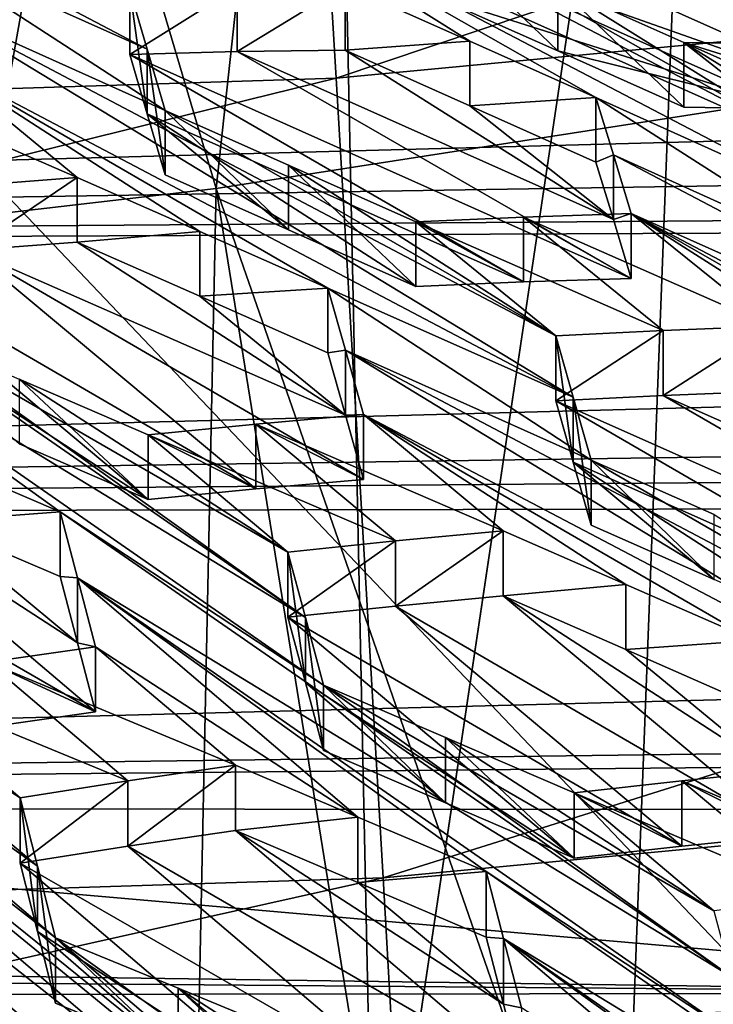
# Model space of a CAD drawing. Header units: metres. Extents: x -24 to 24, y -69 to 184.
# Tile 523 of 656: x 3.279 to 3.943, y 127.596 to 128.538. Entities that reach past the tile are written whole.
import ezdxf

# ---------------------------------------------------------------- set-up
doc = ezdxf.new("R2010")
doc.units = ezdxf.units.M
for name, color, linetype in [('1105', 7, 'CONTINUOUS'), ('1243', 7, 'CONTINUOUS'), ('1428', 7, 'CONTINUOUS'), ('1472', 7, 'CONTINUOUS'), ('1793', 7, 'CONTINUOUS'), ('1868', 7, 'CONTINUOUS'), ('1883', 7, 'CONTINUOUS'), ('1905', 7, 'CONTINUOUS'), ('1915', 7, 'CONTINUOUS'), ('1953', 7, 'CONTINUOUS'), ('2006', 7, 'CONTINUOUS'), ('2007', 7, 'CONTINUOUS'), ('2091', 7, 'CONTINUOUS'), ('2149', 7, 'CONTINUOUS'), ('2181', 7, 'CONTINUOUS'), ('2219', 7, 'CONTINUOUS'), ('2289', 7, 'CONTINUOUS'), ('2298', 7, 'CONTINUOUS'), ('2356', 7, 'CONTINUOUS'), ('2466', 7, 'CONTINUOUS'), ('2830', 7, 'CONTINUOUS'), ('2907', 7, 'CONTINUOUS'), ('2953', 7, 'CONTINUOUS'), ('2976', 7, 'CONTINUOUS'), ('2993', 7, 'CONTINUOUS'), ('3011', 7, 'CONTINUOUS'), ('3132', 7, 'CONTINUOUS'), ('3143', 7, 'CONTINUOUS'), ('3159', 7, 'CONTINUOUS'), ('3333', 7, 'CONTINUOUS'), ('3485', 7, 'CONTINUOUS'), ('3551', 7, 'CONTINUOUS'), ('3561', 7, 'CONTINUOUS'), ('3593', 7, 'CONTINUOUS'), ('367', 7, 'CONTINUOUS'), ('3670', 7, 'CONTINUOUS'), ('369', 7, 'CONTINUOUS'), ('373', 7, 'CONTINUOUS'), ('3745', 7, 'CONTINUOUS'), ('383', 7, 'CONTINUOUS'), ('3847', 7, 'CONTINUOUS'), ('3868', 7, 'CONTINUOUS'), ('3907', 7, 'CONTINUOUS'), ('421', 2, 'CONTINUOUS'), ('424', 3, 'CONTINUOUS'), ('426', 3, 'CONTINUOUS'), ('434', 7, 'CONTINUOUS'), ('474', 7, 'CONTINUOUS'), ('554', 2, 'CONTINUOUS'), ('563', 2, 'CONTINUOUS'), ('996', 7, 'CONTINUOUS')]:
    doc.layers.add(name, color=color, linetype=linetype)

msp = doc.modelspace()

# ---------------------------------------------------------------- linework, layer by layer
at = {"layer": '1105'}
for points in [[(3.401065, 128.509895, 219.690168), (3.384254, 128.5666, 219.807174), (3.401065, 128.44817, 219.706708)], [(3.401065, 128.44817, 219.706708), (3.384254, 128.5666, 219.807174), (3.384254, 128.504931, 219.823698)], [(3.418166, 128.389546, 219.587944), (3.401065, 128.509895, 219.690168), (3.401065, 128.44817, 219.706708)], [(3.418166, 128.451331, 219.571389), (3.401065, 128.509895, 219.690168), (3.418166, 128.389546, 219.587944)]]:
    msp.add_3dface(points, dxfattribs=at)
at = {"layer": '1243'}
for points in [[(3.590373, 128.570905, 219.969761), (3.709781, 128.517555, 219.93285), (3.590373, 128.509149, 219.986308)], [(3.590373, 128.509149, 219.986308), (3.709781, 128.517555, 219.93285), (3.709781, 128.455702, 219.949424)], [(3.709781, 128.517555, 219.93285), (3.830404, 128.463662, 219.895565), (3.709781, 128.455702, 219.949424)], [(3.709781, 128.455702, 219.949424), (3.830404, 128.463662, 219.895565), (3.830404, 128.40171, 219.912165)]]:
    msp.add_3dface(points, dxfattribs=at)
at = {"layer": '1428'}
for points in [[(3.485447, 127.762053, 218.354524), (3.75939, 127.529477, 218.047239), (3.382439, 127.747037, 218.276718)], [(3.602523, 127.712361, 218.317634), (3.742191, 127.595891, 218.164693), (3.485447, 127.762053, 218.354524)], [(3.742191, 127.595891, 218.164693), (3.75939, 127.529477, 218.047239), (3.485447, 127.762053, 218.354524)], [(3.382439, 127.747037, 218.276718), (3.656374, 127.514, 217.969551), (3.279328, 127.730923, 218.199125)], [(3.75939, 127.529477, 218.047239), (3.656374, 127.514, 217.969551), (3.382439, 127.747037, 218.276718)], [(3.279328, 127.730923, 218.199125), (3.553271, 127.497518, 217.892063), (3.295982, 127.665272, 218.085753)], [(3.656374, 127.514, 217.969551), (3.553271, 127.497518, 217.892063), (3.279328, 127.730923, 218.199125)], [(3.725478, 127.660033, 218.278928), (3.742191, 127.595891, 218.164693), (3.602523, 127.712361, 218.317634)], [(3.430657, 127.548377, 217.931015), (3.31324, 127.59689, 217.968367), (3.295982, 127.665272, 218.085753)], [(3.553271, 127.497518, 217.892063), (3.430657, 127.548377, 217.931015), (3.295982, 127.665272, 218.085753)]]:
    msp.add_3dface(points, dxfattribs=at)
at = {"layer": '1472'}
for points in [[(3.574006, 128.281323, 219.303587), (3.590782, 128.221779, 219.187623), (3.574006, 128.219318, 219.320202)], [(3.574006, 128.219318, 219.320202), (3.590782, 128.221779, 219.187623), (3.590782, 128.159711, 219.204255)], [(3.590782, 128.221779, 219.187623), (3.607918, 128.160274, 219.069351), (3.590782, 128.159711, 219.204255)], [(3.590782, 128.159711, 219.204255), (3.607918, 128.160274, 219.069351), (3.607918, 128.098139, 219.086)]]:
    msp.add_3dface(points, dxfattribs=at)
at = {"layer": '1793'}
for points in [[(3.384254, 128.504931, 219.823698), (3.384254, 128.5666, 219.807174), (3.487027, 128.569292, 219.888095)], [(3.384254, 128.504931, 219.823698), (3.487027, 128.569292, 219.888095), (3.487027, 128.507581, 219.90463)], [(3.487027, 128.569292, 219.888095), (3.590373, 128.570905, 219.969761), (3.487027, 128.507581, 219.90463)], [(3.590373, 128.570905, 219.969761), (3.590373, 128.509149, 219.986308), (3.487027, 128.507581, 219.90463)]]:
    msp.add_3dface(points, dxfattribs=at)
at = {"layer": '1868'}
for points in [[(3.741845, 127.986606, 218.93519), (4.015788, 127.757717, 218.626918), (3.638828, 127.976958, 218.855939)], [(3.741845, 127.986606, 218.93519), (3.859247, 127.935179, 218.898625), (3.998651, 127.820491, 218.744855)], [(4.015788, 127.757717, 218.626918), (3.741845, 127.986606, 218.93519), (3.998651, 127.820491, 218.744855)], [(3.638828, 127.976958, 218.855939), (3.912772, 127.74714, 218.547917), (3.535726, 127.966224, 218.776911)], [(4.015788, 127.757717, 218.626918), (3.912772, 127.74714, 218.547917), (3.638828, 127.976958, 218.855939)], [(3.535726, 127.966224, 218.776911), (3.809669, 127.735558, 218.469115), (3.552444, 127.90363, 218.662219)], [(3.912772, 127.74714, 218.547917), (3.809669, 127.735558, 218.469115), (3.535726, 127.966224, 218.776911)], [(3.859247, 127.935179, 218.898625), (3.981876, 127.881399, 218.860449), (3.998651, 127.820491, 218.744855)], [(3.569638, 127.838741, 218.544399), (3.552444, 127.90363, 218.662219), (3.686551, 127.788538, 218.507715)], [(3.552444, 127.90363, 218.662219), (3.809669, 127.735558, 218.469115), (3.686551, 127.788538, 218.507715)]]:
    msp.add_3dface(points, dxfattribs=at)
at = {"layer": '1883'}
for points in [[(3.859277, 127.997553, 218.881899), (3.741845, 127.986606, 218.93519), (3.741845, 128.0489, 218.918498)], [(3.859247, 127.935179, 218.898625), (3.741845, 127.986606, 218.93519), (3.859277, 127.997553, 218.881899)], [(3.981876, 127.943884, 218.843706), (3.859247, 127.935179, 218.898625), (3.859277, 127.997553, 218.881899)], [(3.981876, 127.881399, 218.860449), (3.859247, 127.935179, 218.898625), (3.981876, 127.943884, 218.843706)]]:
    msp.add_3dface(points, dxfattribs=at)
at = {"layer": '1905'}
for points in [[(-3.192928, 127.713301, 233.76811), (4.417489, 127.606514, 233.369576), (0.60762, 127.637873, 233.486607)], [(3.192927, 127.713301, 233.768111), (4.417489, 127.606514, 233.369576), (-3.192928, 127.713301, 233.76811)], [(0.60762, 127.637873, 233.486607), (4.417489, 127.606514, 233.369576), (1.815886, 127.603866, 233.359691)], [(4.417489, 127.606514, 233.369576), (5.590402, 127.46607, 232.845431), (1.815886, 127.603866, 233.359691)], [(1.815886, 127.603866, 233.359691), (5.590402, 127.46607, 232.845431), (3.003084, 127.536231, 233.107275)]]:
    msp.add_3dface(points, dxfattribs=at)
at = {"layer": '1915'}
for points in [[(3.31324, 127.59689, 217.968367), (3.430657, 127.548377, 217.931015), (3.31324, 127.659477, 217.951597)], [(3.31324, 127.659477, 217.951597), (3.430657, 127.548377, 217.931015), (3.430658, 127.611049, 217.914222)], [(3.430657, 127.548377, 217.931015), (3.553271, 127.497518, 217.892063), (3.430658, 127.611049, 217.914222)], [(3.430658, 127.611049, 217.914222), (3.553271, 127.497518, 217.892063), (3.553271, 127.560281, 217.875245)]]:
    msp.add_3dface(points, dxfattribs=at)
at = {"layer": '1953'}
for points in [[(3.741845, 127.986606, 218.93519), (3.638828, 127.976958, 218.855939), (3.741845, 128.0489, 218.918498)], [(3.741845, 128.0489, 218.918498), (3.638828, 127.976958, 218.855939), (3.638828, 128.039226, 218.839254)], [(3.638828, 128.039226, 218.839254), (3.535726, 127.966224, 218.776911), (3.535726, 128.028469, 218.760233)], [(3.638828, 127.976958, 218.855939), (3.535726, 127.966224, 218.776911), (3.638828, 128.039226, 218.839254)]]:
    msp.add_3dface(points, dxfattribs=at)
at = {"layer": '2006'}
for points in [[(3.569638, 127.901131, 218.527681), (3.686551, 127.788538, 218.507715), (3.686553, 127.851019, 218.490973)], [(3.569638, 127.838741, 218.544399), (3.686551, 127.788538, 218.507715), (3.569638, 127.901131, 218.527681)], [(3.686551, 127.788538, 218.507715), (3.809669, 127.735558, 218.469115), (3.686553, 127.851019, 218.490973)], [(3.809669, 127.735558, 218.469115), (3.809669, 127.798134, 218.452348), (3.686553, 127.851019, 218.490973)]]:
    msp.add_3dface(points, dxfattribs=at)
at = {"layer": '2007'}
for points in [[(3.742191, 127.658596, 218.147891), (3.725478, 127.660033, 218.278928), (3.725478, 127.722665, 218.262146)], [(3.742191, 127.595891, 218.164693), (3.725478, 127.660033, 218.278928), (3.742191, 127.658596, 218.147891)], [(3.75939, 127.592261, 218.030416), (3.742191, 127.595891, 218.164693), (3.742191, 127.658596, 218.147891)], [(3.75939, 127.529477, 218.047239), (3.742191, 127.595891, 218.164693), (3.75939, 127.592261, 218.030416)]]:
    msp.add_3dface(points, dxfattribs=at)
at = {"layer": '2091'}
for points in [[(3.607918, 128.098139, 219.086), (3.607918, 128.160274, 219.069351), (3.50489, 128.151116, 218.989959)], [(3.50489, 128.151116, 218.989959), (3.401799, 128.140832, 218.91082), (3.504889, 128.089008, 219.006601)], [(3.607918, 128.098139, 219.086), (3.50489, 128.151116, 218.989959), (3.504889, 128.089008, 219.006601)], [(3.504889, 128.089008, 219.006601), (3.401799, 128.140832, 218.91082), (3.401799, 128.078749, 218.927455)]]:
    msp.add_3dface(points, dxfattribs=at)
at = {"layer": '2149'}
for points in [[(3.761084, 128.349225, 219.57755), (3.658197, 128.344823, 219.496996), (3.761084, 128.287208, 219.594167)], [(3.864316, 128.352608, 219.65865), (3.761084, 128.349225, 219.57755), (3.864316, 128.290549, 219.675279)], [(3.864316, 128.290549, 219.675279), (3.761084, 128.349225, 219.57755), (3.761084, 128.287208, 219.594167)], [(3.761084, 128.287208, 219.594167), (3.658197, 128.344823, 219.496996), (3.658197, 128.282844, 219.513603)]]:
    msp.add_3dface(points, dxfattribs=at)
at = {"layer": '2181'}
for points in [[(3.895067, 128.178525, 219.442638), (4.272186, 127.960171, 219.213506), (3.792124, 128.173427, 219.362227)], [(3.998243, 128.182628, 219.523501), (4.255118, 128.018584, 219.332069), (3.895067, 128.178525, 219.442638)], [(4.255118, 128.018584, 219.332069), (4.272186, 127.960171, 219.213506), (3.895067, 128.178525, 219.442638)], [(3.792124, 128.173427, 219.362227), (4.169062, 127.954688, 219.133054), (3.808922, 128.114743, 219.24586)], [(4.272186, 127.960171, 219.213506), (4.169062, 127.954688, 219.133054), (3.792124, 128.173427, 219.362227)], [(3.943803, 128.002273, 219.090914), (3.826036, 128.054255, 219.127487), (3.808922, 128.114743, 219.24586)], [(4.169062, 127.954688, 219.133054), (4.066067, 127.948266, 219.052955), (3.808922, 128.114743, 219.24586)], [(4.066067, 127.948266, 219.052955), (3.943803, 128.002273, 219.090914), (3.808922, 128.114743, 219.24586)]]:
    msp.add_3dface(points, dxfattribs=at)
at = {"layer": '2219'}
for points in [[(3.317608, 128.067207, 218.720124), (3.3343, 128.003822, 218.605851), (3.317608, 128.005073, 218.736773)], [(3.317608, 128.005073, 218.736773), (3.3343, 128.003822, 218.605851), (3.3343, 127.941615, 218.62252)], [(3.3343, 128.003822, 218.605851), (3.35152, 127.937943, 218.488089), (3.3343, 127.941615, 218.62252)], [(3.3343, 127.941615, 218.62252), (3.35152, 127.937943, 218.488089), (3.35152, 127.875658, 218.504778)]]:
    msp.add_3dface(points, dxfattribs=at)
at = {"layer": '2289'}
for points in [[(3.194116, 128.120023, 218.758929), (3.317608, 128.067207, 218.720124), (3.194121, 128.057981, 218.775551)], [(3.317608, 128.067207, 218.720124), (3.317608, 128.005073, 218.736773), (3.194121, 128.057981, 218.775551)]]:
    msp.add_3dface(points, dxfattribs=at)
at = {"layer": '2298'}
for points in [[(2.974582, 128.093628, 218.734157), (3.077577, 128.10778, 218.812184), (3.35152, 127.875658, 218.504778)], [(3.3343, 127.941615, 218.62252), (3.077577, 128.10778, 218.812184), (3.194121, 128.057981, 218.775551)], [(3.077577, 128.10778, 218.812184), (3.3343, 127.941615, 218.62252), (3.35152, 127.875658, 218.504778)], [(2.974582, 128.093628, 218.734157), (3.35152, 127.875658, 218.504778), (3.248514, 127.860899, 218.426905)], [(3.317608, 128.005073, 218.736773), (3.3343, 127.941615, 218.62252), (3.194121, 128.057981, 218.775551)]]:
    msp.add_3dface(points, dxfattribs=at)
at = {"layer": '2356'}
for points in [[(3.792124, 128.23556, 219.345578), (3.808922, 128.114743, 219.24586), (3.808922, 128.176936, 219.229194)], [(3.792124, 128.173427, 219.362227), (3.808922, 128.114743, 219.24586), (3.792124, 128.23556, 219.345578)], [(3.808922, 128.114743, 219.24586), (3.826036, 128.054255, 219.127487), (3.808922, 128.176936, 219.229194)], [(3.808922, 128.176936, 219.229194), (3.826036, 128.054255, 219.127487), (3.826036, 128.116514, 219.110805)]]:
    msp.add_3dface(points, dxfattribs=at)
at = {"layer": '2466'}
for points in [[(3.384254, 128.504931, 219.823698), (3.487027, 128.507581, 219.90463), (3.864316, 128.290549, 219.675279)], [(3.487027, 128.507581, 219.90463), (3.590373, 128.509149, 219.986308), (3.847267, 128.346873, 219.794254)], [(3.864316, 128.290549, 219.675279), (3.487027, 128.507581, 219.90463), (3.847267, 128.346873, 219.794254)], [(3.590373, 128.509149, 219.986308), (3.709781, 128.455702, 219.949424), (3.847267, 128.346873, 219.794254)], [(3.384254, 128.504931, 219.823698), (3.864316, 128.290549, 219.675279), (3.761084, 128.287208, 219.594167)], [(3.401065, 128.44817, 219.706708), (3.384254, 128.504931, 219.823698), (3.761084, 128.287208, 219.594167)], [(3.709781, 128.455702, 219.949424), (3.830404, 128.40171, 219.912165), (3.847267, 128.346873, 219.794254)], [(3.418166, 128.389546, 219.587944), (3.401065, 128.44817, 219.706708), (3.536199, 128.337088, 219.551384)], [(3.401065, 128.44817, 219.706708), (3.658197, 128.282844, 219.513603), (3.536199, 128.337088, 219.551384)], [(3.401065, 128.44817, 219.706708), (3.761084, 128.287208, 219.594167), (3.658197, 128.282844, 219.513603)]]:
    msp.add_3dface(points, dxfattribs=at)
at = {"layer": '2830'}
for points in [[(3.401799, 128.078749, 218.927455), (3.278481, 128.194197, 218.949402), (3.278522, 128.132192, 218.965999)], [(3.401799, 128.078749, 218.927455), (3.401799, 128.140832, 218.91082), (3.278481, 128.194197, 218.949402)]]:
    msp.add_3dface(points, dxfattribs=at)
at = {"layer": '2907'}
for points in [[(3.830404, 128.40171, 219.912165), (3.830404, 128.463662, 219.895565), (3.847267, 128.408876, 219.777639)], [(3.847267, 128.346873, 219.794254), (3.830404, 128.40171, 219.912165), (3.847267, 128.408876, 219.777639)], [(3.864316, 128.352608, 219.65865), (3.847267, 128.346873, 219.794254), (3.847267, 128.408876, 219.777639)], [(3.864316, 128.352608, 219.65865), (3.864316, 128.290549, 219.675279), (3.847267, 128.346873, 219.794254)]]:
    msp.add_3dface(points, dxfattribs=at)
at = {"layer": '2953'}
for points in [[(4.017067, 128.514989, 220.173639), (3.914594, 128.516268, 220.091893), (4.017067, 128.452985, 220.190253)], [(4.017067, 128.452985, 220.190253), (3.914594, 128.516268, 220.091893), (3.914594, 128.454316, 220.108493)]]:
    msp.add_3dface(points, dxfattribs=at)
at = {"layer": '2976'}
for points in [[(3.640652, 128.66514, 220.421605), (3.742863, 128.661721, 220.503718), (4.103732, 128.501302, 220.393184)], [(3.640652, 128.66514, 220.421605), (4.120714, 128.450758, 220.273186), (3.657557, 128.614148, 220.30233)], [(4.120714, 128.450758, 220.273186), (3.640652, 128.66514, 220.421605), (4.103732, 128.501302, 220.393184)], [(4.103732, 128.501302, 220.393184), (3.742863, 128.661721, 220.503718), (4.086802, 128.550656, 220.51309)], [(4.017067, 128.452985, 220.190253), (3.674563, 128.561755, 220.182636), (3.657557, 128.614148, 220.30233)], [(4.120714, 128.450758, 220.273186), (4.017067, 128.452985, 220.190253), (3.657557, 128.614148, 220.30233)], [(3.674563, 128.561755, 220.182636), (4.017067, 128.452985, 220.190253), (3.793971, 128.508308, 220.145752)], [(3.914594, 128.454316, 220.108493), (3.793971, 128.508308, 220.145752), (4.017067, 128.452985, 220.190253)]]:
    msp.add_3dface(points, dxfattribs=at)
at = {"layer": '2993'}
for points in [[(3.60251, 127.774904, 218.300881), (3.485447, 127.762053, 218.354524), (3.485447, 127.824501, 218.337791)], [(3.602523, 127.712361, 218.317634), (3.485447, 127.762053, 218.354524), (3.60251, 127.774904, 218.300881)], [(3.725478, 127.722665, 218.262146), (3.602523, 127.712361, 218.317634), (3.60251, 127.774904, 218.300881)], [(3.725478, 127.660033, 218.278928), (3.602523, 127.712361, 218.317634), (3.725478, 127.722665, 218.262146)]]:
    msp.add_3dface(points, dxfattribs=at)
at = {"layer": '3011'}
for points in [[(3.333975, 128.325318, 219.39473), (3.590782, 128.159711, 219.204255), (3.230931, 128.317408, 219.314992)], [(3.451478, 128.27345, 219.35824), (3.590782, 128.159711, 219.204255), (3.333975, 128.325318, 219.39473)], [(3.504889, 128.089008, 219.006601), (3.127856, 128.308273, 219.235557), (3.230931, 128.317408, 219.314992)], [(3.607918, 128.098139, 219.086), (3.504889, 128.089008, 219.006601), (3.230931, 128.317408, 219.314992)], [(3.590782, 128.159711, 219.204255), (3.607918, 128.098139, 219.086), (3.230931, 128.317408, 219.314992)], [(3.127856, 128.308273, 219.235557), (3.504889, 128.089008, 219.006601), (3.401799, 128.078749, 218.927455)], [(3.14456, 128.246741, 219.120693), (3.127856, 128.308273, 219.235557), (3.401799, 128.078749, 218.927455)], [(3.574006, 128.219318, 219.320202), (3.590782, 128.159711, 219.204255), (3.451478, 128.27345, 219.35824)], [(3.14456, 128.246741, 219.120693), (3.401799, 128.078749, 218.927455), (3.278522, 128.132192, 218.965999)]]:
    msp.add_3dface(points, dxfattribs=at)
at = {"layer": '3132'}
for points in [[(3.279328, 127.793348, 218.182398), (3.295982, 127.665272, 218.085753), (3.295982, 127.727775, 218.069004)], [(3.279328, 127.730923, 218.199125), (3.295982, 127.665272, 218.085753), (3.279328, 127.793348, 218.182398)], [(3.295982, 127.665272, 218.085753), (3.31324, 127.59689, 217.968367), (3.295982, 127.727775, 218.069004)], [(3.31324, 127.59689, 217.968367), (3.31324, 127.659477, 217.951597), (3.295982, 127.727775, 218.069004)]]:
    msp.add_3dface(points, dxfattribs=at)
at = {"layer": '3143'}
for points in [[(3.826036, 128.054255, 219.127487), (3.943803, 128.002273, 219.090914), (3.826036, 128.116514, 219.110805)], [(3.826036, 128.116514, 219.110805), (3.943803, 128.002273, 219.090914), (3.943775, 128.064638, 219.074215)]]:
    msp.add_3dface(points, dxfattribs=at)
at = {"layer": '3159'}
for points in [[(3.384254, 128.5666, 219.807174), (3.401065, 128.509895, 219.690168), (2.792178, 128.830274, 219.99042)], [(3.401065, 128.509895, 219.690168), (3.166136, 128.615014, 219.764473), (2.792178, 128.830274, 219.99042)], [(4.321855, 128.507377, 220.421245), (3.846771, 128.719143, 220.570876), (3.608717, 128.823344, 220.640932)], [(4.30492, 128.555977, 220.541393), (4.321855, 128.507377, 220.421245), (3.608717, 128.823344, 220.640932)], [(3.674563, 128.623511, 220.166088), (4.048522, 128.411751, 219.939203), (3.439428, 128.729729, 220.241722)], [(4.048522, 128.411751, 219.939203), (3.456446, 128.676358, 220.122199), (3.439428, 128.729729, 220.241722)], [(3.846771, 128.719143, 220.570876), (4.321855, 128.507377, 220.421245), (3.964805, 128.66678, 220.53429)], [(3.709781, 128.517555, 219.93285), (3.590373, 128.570905, 219.969761), (3.456446, 128.676358, 220.122199)], [(3.830404, 128.463662, 219.895565), (3.456446, 128.676358, 220.122199), (4.065399, 128.35784, 219.820935)], [(3.830404, 128.463662, 219.895565), (3.709781, 128.517555, 219.93285), (3.456446, 128.676358, 220.122199)], [(3.456446, 128.676358, 220.122199), (4.048522, 128.411751, 219.939203), (4.065399, 128.35784, 219.820935)], [(3.793971, 128.570161, 220.129178), (4.048522, 128.411751, 219.939203), (3.674563, 128.623511, 220.166088)], [(3.166136, 128.615014, 219.764473), (3.401065, 128.509895, 219.690168), (3.418166, 128.451331, 219.571389)], [(3.182922, 128.557265, 219.647946), (3.166136, 128.615014, 219.764473), (3.418166, 128.451331, 219.571389)], [(3.914594, 128.516268, 220.091893), (4.048522, 128.411751, 219.939203), (3.793971, 128.570161, 220.129178)], [(3.182922, 128.557265, 219.647946), (3.792124, 128.23556, 219.345578), (3.808922, 128.176936, 219.229194)], [(3.182922, 128.557265, 219.647946), (3.418166, 128.451331, 219.571389), (3.792124, 128.23556, 219.345578)], [(3.200048, 128.497469, 219.529297), (3.182922, 128.557265, 219.647946), (3.808922, 128.176936, 219.229194)], [(4.151119, 128.41139, 220.020803), (4.048522, 128.411751, 219.939203), (3.914594, 128.516268, 220.091893)], [(4.254641, 128.410156, 220.103371), (3.914594, 128.516268, 220.091893), (4.017067, 128.514989, 220.173639)], [(4.254641, 128.410156, 220.103371), (4.151119, 128.41139, 220.020803), (3.914594, 128.516268, 220.091893)], [(3.096976, 128.490218, 219.44936), (3.200048, 128.497469, 219.529297), (3.333975, 128.387131, 219.378167)], [(3.230932, 128.379191, 219.298438), (3.096976, 128.490218, 219.44936), (3.333975, 128.387131, 219.378167)], [(3.333975, 128.387131, 219.378167), (3.200048, 128.497469, 219.529297), (3.451514, 128.335341, 219.341641)], [(3.200048, 128.497469, 219.529297), (3.574006, 128.281323, 219.303587), (3.451514, 128.335341, 219.341641)], [(3.574006, 128.281323, 219.303587), (3.200048, 128.497469, 219.529297), (3.808922, 128.176936, 219.229194)], [(4.082434, 128.302553, 219.701791), (3.830404, 128.463662, 219.895565), (4.065399, 128.35784, 219.820935)], [(3.830404, 128.463662, 219.895565), (4.082434, 128.302553, 219.701791), (3.847267, 128.408876, 219.777639)], [(3.792124, 128.23556, 219.345578), (3.418166, 128.451331, 219.571389), (3.536169, 128.398982, 219.534812)], [(2.909738, 128.410585, 219.178414), (3.161768, 128.244602, 218.985946), (3.552444, 127.965946, 218.645521)], [(2.926408, 128.34812, 219.064068), (2.909738, 128.410585, 219.178414), (3.552444, 127.965946, 218.645521)], [(4.456392, 128.088525, 219.475514), (3.864316, 128.352608, 219.65865), (3.847267, 128.408876, 219.777639)], [(4.082434, 128.302553, 219.701791), (4.456392, 128.088525, 219.475514), (3.847267, 128.408876, 219.777639)], [(3.658197, 128.344823, 219.496996), (3.792124, 128.23556, 219.345578), (3.536169, 128.398982, 219.534812)], [(2.926408, 128.34812, 219.064068), (3.317608, 128.067207, 218.720124), (3.194116, 128.120023, 218.758929)], [(3.569638, 127.901131, 218.527681), (2.926408, 128.34812, 219.064068), (3.552444, 127.965946, 218.645521)], [(2.926408, 128.34812, 219.064068), (3.569638, 127.901131, 218.527681), (3.317608, 128.067207, 218.720124)], [(3.658197, 128.344823, 219.496996), (3.761084, 128.349225, 219.57755), (3.895068, 128.240695, 219.42598)], [(3.761084, 128.349225, 219.57755), (3.864316, 128.352608, 219.65865), (3.998243, 128.244836, 219.506833)], [(3.761084, 128.349225, 219.57755), (3.998243, 128.244836, 219.506833), (3.895068, 128.240695, 219.42598)], [(3.864316, 128.352608, 219.65865), (4.116872, 128.192009, 219.470117), (3.998243, 128.244836, 219.506833)], [(3.864316, 128.352608, 219.65865), (4.238274, 128.137936, 219.432545), (4.116872, 128.192009, 219.470117)], [(3.864316, 128.352608, 219.65865), (4.47325, 128.032441, 219.357977), (4.238274, 128.137936, 219.432545)], [(4.456392, 128.088525, 219.475514), (4.47325, 128.032441, 219.357977), (3.864316, 128.352608, 219.65865)], [(3.792124, 128.23556, 219.345578), (3.658197, 128.344823, 219.496996), (3.895068, 128.240695, 219.42598)], [(3.574006, 128.281323, 219.303587), (3.808922, 128.176936, 219.229194), (3.826036, 128.116514, 219.110805)], [(3.590782, 128.221779, 219.187623), (3.574006, 128.281323, 219.303587), (3.826036, 128.116514, 219.110805)], [(3.161768, 128.244602, 218.985946), (3.535726, 128.028469, 218.760233), (3.552444, 127.965946, 218.645521)], [(3.535726, 128.028469, 218.760233), (3.161768, 128.244602, 218.985946), (3.278481, 128.194197, 218.949402)], [(4.199994, 127.900242, 218.885129), (3.590782, 128.221779, 219.187623), (3.826036, 128.116514, 219.110805)], [(3.590782, 128.221779, 219.187623), (4.199994, 127.900242, 218.885129), (4.216788, 127.840214, 218.769153)], [(3.607918, 128.160274, 219.069351), (3.590782, 128.221779, 219.187623), (4.216788, 127.840214, 218.769153)], [(3.401799, 128.140832, 218.91082), (3.535726, 128.028469, 218.760233), (3.278481, 128.194197, 218.949402)], [(2.65334, 128.172275, 218.601434), (3.469081, 127.477227, 217.687076), (2.66992, 128.106324, 218.488725)], [(4.12898, 126.964445, 217.037235), (3.469081, 127.477227, 217.687076), (2.65334, 128.172275, 218.601434)], [(3.31324, 127.659477, 217.951597), (3.72111, 127.312, 217.494406), (2.65334, 128.172275, 218.601434)], [(3.72111, 127.312, 217.494406), (4.12898, 126.964445, 217.037235), (2.65334, 128.172275, 218.601434)], [(2.90537, 128.006838, 218.40882), (3.31324, 127.659477, 217.951597), (2.65334, 128.172275, 218.601434)], [(3.607918, 128.160274, 219.069351), (3.741845, 128.0489, 218.918498), (3.50489, 128.151116, 218.989959)], [(3.607918, 128.160274, 219.069351), (3.859277, 127.997553, 218.881899), (3.741845, 128.0489, 218.918498)], [(3.981876, 127.943884, 218.843706), (3.607918, 128.160274, 219.069351), (4.216788, 127.840214, 218.769153)], [(3.607918, 128.160274, 219.069351), (3.981876, 127.943884, 218.843706), (3.859277, 127.997553, 218.881899)], [(3.638828, 128.039226, 218.839254), (3.401799, 128.140832, 218.91082), (3.50489, 128.151116, 218.989959)], [(3.741845, 128.0489, 218.918498), (3.638828, 128.039226, 218.839254), (3.50489, 128.151116, 218.989959)], [(3.638828, 128.039226, 218.839254), (3.535726, 128.028469, 218.760233), (3.401799, 128.140832, 218.91082)], [(4.199994, 127.900242, 218.885129), (3.826036, 128.116514, 219.110805), (3.943775, 128.064638, 219.074215)], [(3.347315, 127.526955, 217.725968), (2.687252, 128.037, 218.371009), (2.66992, 128.106324, 218.488725)], [(3.469081, 127.477227, 217.687076), (3.347315, 127.526955, 217.725968), (2.66992, 128.106324, 218.488725)], [(3.3343, 128.003822, 218.605851), (3.317608, 128.067207, 218.720124), (3.96033, 127.62201, 218.18726)], [(3.317608, 128.067207, 218.720124), (3.569638, 127.901131, 218.527681), (3.96033, 127.62201, 218.18726)], [(2.358424, 128.044481, 218.257885), (3.620553, 126.863471, 216.660398), (3.212683, 127.211027, 217.117569)], [(3.056842, 127.395357, 217.381533), (3.620553, 126.863471, 216.660398), (2.358424, 128.044481, 218.257885)], [(3.347315, 127.526955, 217.725968), (3.22905, 127.575035, 217.7638), (2.687252, 128.037, 218.371009)], [(3.31324, 127.659477, 217.951597), (2.90537, 128.006838, 218.40882), (3.295982, 127.727775, 218.069004)], [(2.90537, 128.006838, 218.40882), (3.022357, 127.958407, 218.371629), (3.295982, 127.727775, 218.069004)], [(3.35152, 127.937943, 218.488089), (3.3343, 128.003822, 218.605851), (3.60251, 127.774904, 218.300881)], [(3.3343, 128.003822, 218.605851), (3.725478, 127.722665, 218.262146), (3.60251, 127.774904, 218.300881)], [(3.977508, 127.556591, 218.069703), (3.3343, 128.003822, 218.605851), (3.96033, 127.62201, 218.18726)], [(3.977508, 127.556591, 218.069703), (3.725478, 127.722665, 218.262146), (3.3343, 128.003822, 218.605851)], [(3.022357, 127.958407, 218.371629), (3.279328, 127.793348, 218.182398), (3.295982, 127.727775, 218.069004)], [(3.022357, 127.958407, 218.371629), (3.145401, 127.907252, 218.332572), (3.279328, 127.793348, 218.182398)], [(3.35152, 127.937943, 218.488089), (3.485447, 127.824501, 218.337791), (3.248514, 127.92317, 218.41022)], [(3.35152, 127.937943, 218.488089), (3.60251, 127.774904, 218.300881), (3.485447, 127.824501, 218.337791)], [(3.382439, 127.809472, 218.259988), (3.145401, 127.907252, 218.332572), (3.248514, 127.92317, 218.41022)], [(3.485447, 127.824501, 218.337791), (3.382439, 127.809472, 218.259988), (3.248514, 127.92317, 218.41022)], [(3.279328, 127.793348, 218.182398), (3.145401, 127.907252, 218.332572), (3.382439, 127.809472, 218.259988)], [(3.569638, 127.901131, 218.527681), (3.943596, 127.685323, 218.301881), (3.96033, 127.62201, 218.18726)], [(3.943596, 127.685323, 218.301881), (3.569638, 127.901131, 218.527681), (3.686553, 127.851019, 218.490973)], [(3.809669, 127.798134, 218.452348), (3.943596, 127.685323, 218.301881), (3.686553, 127.851019, 218.490973)], [(4.149716, 127.708289, 218.459467), (3.912773, 127.809738, 218.531144), (4.015788, 127.820338, 218.610139)], [(4.046704, 127.697289, 218.380583), (3.809669, 127.798134, 218.452348), (3.912773, 127.809738, 218.531144)], [(4.149716, 127.708289, 218.459467), (4.046704, 127.697289, 218.380583), (3.912773, 127.809738, 218.531144)], [(4.046704, 127.697289, 218.380583), (3.943596, 127.685323, 218.301881), (3.809669, 127.798134, 218.452348)], [(3.742191, 127.658596, 218.147891), (3.725478, 127.722665, 218.262146), (4.368215, 127.277195, 217.729238)], [(3.725478, 127.722665, 218.262146), (3.977508, 127.556591, 218.069703), (4.368215, 127.277195, 217.729238)], [(3.703884, 127.380369, 217.611546), (3.31324, 127.659477, 217.951597), (3.430658, 127.611049, 217.914222)], [(3.703884, 127.380369, 217.611546), (3.72111, 127.312, 217.494406), (3.31324, 127.659477, 217.951597)], [(4.385378, 127.211328, 217.611918), (3.742191, 127.658596, 218.147891), (4.368215, 127.277195, 217.729238)], [(3.75939, 127.592261, 218.030416), (3.742191, 127.658596, 218.147891), (4.010777, 127.429143, 217.843059)], [(3.742191, 127.658596, 218.147891), (4.133349, 127.377357, 217.804374), (4.010777, 127.429143, 217.843059)], [(4.133349, 127.377357, 217.804374), (3.742191, 127.658596, 218.147891), (4.385378, 127.211328, 217.611918)], [(3.687198, 127.446303, 217.725091), (3.430658, 127.611049, 217.914222), (3.553271, 127.560281, 217.875245)], [(3.687198, 127.446303, 217.725091), (3.703884, 127.380369, 217.611546), (3.430658, 127.611049, 217.914222)]]:
    msp.add_3dface(points, dxfattribs=at)
at = {"layer": '3333'}
for points in [[(3.333975, 128.325318, 219.39473), (3.333975, 128.387131, 219.378167), (3.451514, 128.335341, 219.341641)], [(3.451478, 128.27345, 219.35824), (3.333975, 128.325318, 219.39473), (3.451514, 128.335341, 219.341641)], [(3.574006, 128.281323, 219.303587), (3.451478, 128.27345, 219.35824), (3.451514, 128.335341, 219.341641)], [(3.574006, 128.281323, 219.303587), (3.574006, 128.219318, 219.320202), (3.451478, 128.27345, 219.35824)]]:
    msp.add_3dface(points, dxfattribs=at)
at = {"layer": '3485'}
for points in [[(3.192927, 127.713301, 233.768111), (2.513306, 120.207105, 235.952691), (3.734775, 120.121235, 235.632219)], [(4.417489, 127.606514, 233.369576), (3.192927, 127.713301, 233.768111), (3.734775, 120.121235, 235.632219)], [(4.417489, 127.606514, 233.369576), (3.734775, 120.121235, 235.632219), (4.914055, 120.002389, 235.188682)]]:
    msp.add_3dface(points, dxfattribs=at)
at = {"layer": '3551'}
for points in [[(3.418166, 128.451331, 219.571389), (3.418166, 128.389546, 219.587944), (3.536199, 128.337088, 219.551384)], [(3.418166, 128.451331, 219.571389), (3.536199, 128.337088, 219.551384), (3.536169, 128.398982, 219.534812)], [(3.536199, 128.337088, 219.551384), (3.658197, 128.282844, 219.513603), (3.536169, 128.398982, 219.534812)], [(3.658197, 128.282844, 219.513603), (3.658197, 128.344823, 219.496996), (3.536169, 128.398982, 219.534812)]]:
    msp.add_3dface(points, dxfattribs=at)
at = {"layer": '3561'}
for points in [[(3.998243, 128.182628, 219.523501), (3.895067, 128.178525, 219.442638), (3.998243, 128.244836, 219.506833)], [(3.998243, 128.244836, 219.506833), (3.895067, 128.178525, 219.442638), (3.895068, 128.240695, 219.42598)], [(3.792124, 128.173427, 219.362227), (3.792124, 128.23556, 219.345578), (3.895068, 128.240695, 219.42598)], [(3.895067, 128.178525, 219.442638), (3.792124, 128.173427, 219.362227), (3.895068, 128.240695, 219.42598)]]:
    msp.add_3dface(points, dxfattribs=at)
at = {"layer": '3593'}
for points in [[(3.485447, 127.762053, 218.354524), (3.382439, 127.747037, 218.276718), (3.485447, 127.824501, 218.337791)], [(3.485447, 127.824501, 218.337791), (3.382439, 127.747037, 218.276718), (3.382439, 127.809472, 218.259988)], [(3.279328, 127.730923, 218.199125), (3.279328, 127.793348, 218.182398), (3.382439, 127.809472, 218.259988)], [(3.382439, 127.747037, 218.276718), (3.279328, 127.730923, 218.199125), (3.382439, 127.809472, 218.259988)]]:
    msp.add_3dface(points, dxfattribs=at)
at = {"layer": '367'}
for points in [[(3.255157, 145.2, -24.030532), (5.396133, 145.2, -23.642002), (3.257662, 53.355876, -24.030192)], [(5.396133, 145.2, -23.642002), (3.255157, -68.3, -24.030532), (3.445987, 52.023566, -24.00391)], [(5.396133, -68.3, -23.642002), (3.255157, -68.3, -24.030532), (5.396133, 145.2, -23.642002)], [(3.257662, 53.355876, -24.030192), (5.396133, 145.2, -23.642002), (3.38266, 52.923841, -24.012916)], [(3.38266, 52.923841, -24.012916), (5.396133, 145.2, -23.642002), (3.445989, 52.476403, -24.003909)], [(3.445989, 52.476403, -24.003909), (5.396133, 145.2, -23.642002), (3.445987, 52.023566, -24.00391)]]:
    msp.add_3dface(points, dxfattribs=at)
at = {"layer": '3670'}
for points in [[(3.535726, 127.966224, 218.776911), (3.552444, 127.90363, 218.662219), (3.535726, 128.028469, 218.760233)], [(3.535726, 128.028469, 218.760233), (3.552444, 127.90363, 218.662219), (3.552444, 127.965946, 218.645521)], [(3.569638, 127.838741, 218.544399), (3.569638, 127.901131, 218.527681), (3.552444, 127.965946, 218.645521)], [(3.552444, 127.90363, 218.662219), (3.569638, 127.838741, 218.544399), (3.552444, 127.965946, 218.645521)]]:
    msp.add_3dface(points, dxfattribs=at)
at = {"layer": '369'}
for points in [[(4.959008, 125.287839, 23.737539), (3.255157, 145.2, 24.030532), (2.988875, 125.286919, 24.065102)], [(5.396133, 145.2, 23.642002), (3.255157, 145.2, 24.030532), (4.959008, 125.287839, 23.737539)]]:
    msp.add_3dface(points, dxfattribs=at)
at = {"layer": '373'}
for points in [[(6.468189, 146.382367, 240.147825), (0.425551, 117.362268, 33.359767), (0, 146.423799, 240.142002)], [(0.998602, 117.359051, 33.34274), (0.425551, 117.362268, 33.359767), (6.468189, 146.382367, 240.147825)], [(1.280676, 117.356515, 33.329314), (0.998602, 117.359051, 33.34274), (6.468189, 146.382367, 240.147825)], [(2.134459, 117.345, 33.268336), (1.280676, 117.356515, 33.329314), (6.468189, 146.382367, 240.147825)], [(2.982663, 117.327808, 33.17719), (2.134459, 117.345, 33.268336), (6.468189, 146.382367, 240.147825)], [(3.670868, 117.309653, 33.080915), (2.982663, 117.327808, 33.17719), (6.468189, 146.382367, 240.147825)], [(4.3582, 117.287684, 32.964252), (3.670868, 117.309653, 33.080915), (6.468189, 146.382367, 240.147825)]]:
    msp.add_3dface(points, dxfattribs=at)
at = {"layer": '3745'}
for points in [[(4.15488, 127.435784, 232.732403), (4.154883, 128.546599, 232.434761), (3.00307, 128.647047, 232.809637)], [(3.003084, 127.536231, 233.107275), (4.15488, 127.435784, 232.732403), (3.00307, 128.647047, 232.809637)]]:
    msp.add_3dface(points, dxfattribs=at)
at = {"layer": '383'}
for points in [[(3.532018, 129.308635, 242.168507), (3.581844, 128.482103, 241.699624), (7.035921, 129.641833, 242.114452)], [(7.035921, 129.641833, 242.114452), (3.581844, 128.482103, 241.699624), (7.135442, 128.818635, 241.642069)], [(0.003737, 129.195836, 242.18608), (0.00379, 128.368006, 241.718071), (3.532018, 129.308635, 242.168507)], [(3.532018, 129.308635, 242.168507), (0.00379, 128.368006, 241.718071), (3.581844, 128.482103, 241.699624)], [(3.581844, 128.482103, 241.699624), (3.626778, 127.716915, 241.135746), (7.135442, 128.818635, 241.642069)], [(7.135442, 128.818635, 241.642069), (3.626778, 127.716915, 241.135746), (7.225127, 128.056837, 241.074332)], [(0.00379, 128.368006, 241.718071), (0.003838, 127.601559, 241.155137), (3.581844, 128.482103, 241.699624)], [(3.581844, 128.482103, 241.699624), (0.003838, 127.601559, 241.155137), (3.626778, 127.716915, 241.135746)], [(3.626778, 127.716915, 241.135746), (3.666182, 127.023898, 240.484851), (7.225127, 128.056837, 241.074332)], [(7.225127, 128.056837, 241.074332), (3.666182, 127.023898, 240.484851), (7.303699, 127.367279, 240.419319)], [(0.003838, 127.601559, 241.155137), (0.003879, 126.907325, 240.505234), (3.626778, 127.716915, 241.135746)], [(3.626778, 127.716915, 241.135746), (0.003879, 126.907325, 240.505234), (3.666182, 127.023898, 240.484851)]]:
    msp.add_3dface(points, dxfattribs=at)
at = {"layer": '3847'}
for points in [[(3.793971, 128.508308, 220.145752), (3.793971, 128.570161, 220.129178), (3.674563, 128.623511, 220.166088)], [(3.674563, 128.561755, 220.182636), (3.793971, 128.508308, 220.145752), (3.674563, 128.623511, 220.166088)], [(3.914594, 128.454316, 220.108493), (3.914594, 128.516268, 220.091893), (3.793971, 128.570161, 220.129178)], [(3.793971, 128.508308, 220.145752), (3.914594, 128.454316, 220.108493), (3.793971, 128.570161, 220.129178)]]:
    msp.add_3dface(points, dxfattribs=at)
at = {"layer": '3868'}
for points in [[(3.333975, 128.325318, 219.39473), (3.230931, 128.317408, 219.314992), (3.333975, 128.387131, 219.378167)], [(3.230931, 128.317408, 219.314992), (3.230932, 128.379191, 219.298438), (3.333975, 128.387131, 219.378167)]]:
    msp.add_3dface(points, dxfattribs=at)
at = {"layer": '3907'}
for points in [[(3.35152, 127.875658, 218.504778), (3.35152, 127.937943, 218.488089), (3.248514, 127.92317, 218.41022)], [(3.248514, 127.860899, 218.426905), (3.35152, 127.875658, 218.504778), (3.248514, 127.92317, 218.41022)]]:
    msp.add_3dface(points, dxfattribs=at)
at = {"layer": '421'}
for points in [[(3.747206, 124.473854, 234.804689), (2.517246, 124.494287, 235.136482), (2.633448, 128.847515, 233.944166)], [(3.747206, 124.473854, 234.804689), (2.633448, 128.847515, 233.944166), (3.911424, 128.755679, 233.601428)], [(4.940353, 124.444049, 234.3435), (3.747206, 124.473854, 234.804689), (3.911424, 128.755679, 233.601428)], [(4.940353, 124.444049, 234.3435), (3.911424, 128.755679, 233.601428), (5.143582, 128.628616, 233.127224)]]:
    msp.add_3dface(points, dxfattribs=at)
at = {"layer": '424'}
for points in [[(4.238975, 128.49642, 215.247194), (3.466917, 128.376475, 214.799556), (4.200069, 126.267937, 215.816902)], [(3.466917, 128.376475, 214.799556), (2.644884, 128.281344, 214.44452), (3.420431, 126.148628, 215.371632)], [(3.817364, 126.205257, 215.582976), (3.466917, 128.376475, 214.799556), (3.420431, 126.148628, 215.371632)], [(4.200069, 126.267937, 215.816902), (3.466917, 128.376475, 214.799556), (3.817364, 126.205257, 215.582976)], [(3.420431, 126.148628, 215.371632), (2.644884, 128.281344, 214.44452), (3.011309, 126.098342, 215.183962)]]:
    msp.add_3dface(points, dxfattribs=at)
at = {"layer": '426'}
for points in [[(4.238975, 128.49642, 215.247194), (4.429001, 130.463101, 214.859544), (3.67975, 130.338183, 214.393342)], [(3.466917, 128.376475, 214.799556), (3.67975, 130.338183, 214.393342), (2.914028, 130.240996, 214.030634)], [(3.466917, 128.376475, 214.799556), (4.238975, 128.49642, 215.247194), (3.67975, 130.338183, 214.393342)], [(2.644884, 128.281344, 214.44452), (3.466917, 128.376475, 214.799556), (2.914028, 130.240996, 214.030634)]]:
    msp.add_3dface(points, dxfattribs=at)
at = {"layer": '434'}
for points in [[(0, 142.110666, 235.869139), (2.91877, 113.686239, 33.696064), (3.305357, 142.081073, 235.75762)], [(2.91877, 113.686239, 33.696064), (3.908149, 113.657118, 33.550094), (3.305357, 142.081073, 235.75762)], [(3.908149, 113.657118, 33.550094), (4.892378, 113.61967, 33.362162), (3.305357, 142.081073, 235.75762)], [(3.305357, 142.081073, 235.75762), (5.87052, 113.573912, 33.132026), (6.610481, 142.024182, 235.649947)], [(4.892378, 113.61967, 33.362162), (5.87052, 113.573912, 33.132026), (3.305357, 142.081073, 235.75762)]]:
    msp.add_3dface(points, dxfattribs=at)
at = {"layer": '474'}
for points in [[(0, 128.539972, 208.472475), (11.477004, 128.62313, 208.007064), (0, 128.316637, 208.257644)], [(11.477004, 128.62313, 208.007064), (11.478668, 128.498514, 207.901693), (0, 128.316637, 208.257644)], [(11.478668, 128.498514, 207.901693), (11.479598, 128.401213, 207.830622), (0, 128.316637, 208.257644)], [(11.479598, 128.401213, 207.830622), (11.479858, 128.366797, 207.807563), (0, 128.316637, 208.257644)], [(0, 128.316637, 208.257644), (11.479858, 128.366797, 207.807563), (0, 128.062988, 208.080037)], [(11.479858, 128.366797, 207.807563), (11.480577, 128.227913, 207.724431), (0, 128.062988, 208.080037)], [(11.480577, 128.227913, 207.724431), (11.480757, 128.156566, 207.687406), (0, 128.062988, 208.080037)], [(11.480757, 128.156566, 207.687406), (11.480821, 128.082762, 207.652828), (0, 128.062988, 208.080037)], [(0, 128.062988, 208.080037), (11.480821, 128.082762, 207.652828), (0, 127.784728, 207.943648)], [(11.480821, 128.082762, 207.652828), (11.480591, 127.932273, 207.593212), (0, 127.784728, 207.943648)], [(11.480591, 127.932273, 207.593212), (11.480459, 127.894032, 207.580261), (0, 127.784728, 207.943648)], [(11.480459, 127.894032, 207.580261), (11.479883, 127.77743, 207.545975), (0, 127.784728, 207.943648)], [(0, 127.784728, 207.943648), (11.479883, 127.77743, 207.545975), (0, 127.488684, 207.851892)], [(11.479883, 127.77743, 207.545975), (11.47871, 127.619304, 207.511441), (0, 127.488684, 207.851892)], [(0, 127.488684, 207.851892), (11.47871, 127.619304, 207.511441), (11.468926, 127.49054, 207.493296)]]:
    msp.add_3dface(points, dxfattribs=at)
at = {"layer": '554'}
for points in [[(4.088427, 145.7, -21.871151), (2.052971, 145.7, -22.155085), (2.053064, 117.5, -22.155077)], [(4.088499, 117.5, -21.871138), (4.088427, 145.7, -21.871151), (2.053064, 117.5, -22.155077)]]:
    msp.add_3dface(points, dxfattribs=at)
at = {"layer": '563'}
for points in [[(2.052971, 145.7, 22.155085), (4.088427, 145.7, 21.871151), (2.053064, 117.5, 22.155077)], [(2.053064, 117.5, 22.155077), (4.088427, 145.7, 21.871151), (4.088499, 117.5, 21.871138)]]:
    msp.add_3dface(points, dxfattribs=at)
at = {"layer": '996'}
for points in [[(4.015788, 127.820338, 218.610139), (3.912773, 127.809738, 218.531144), (4.015788, 127.757717, 218.626918)], [(3.912773, 127.809738, 218.531144), (3.809669, 127.798134, 218.452348), (3.912772, 127.74714, 218.547917)], [(4.015788, 127.757717, 218.626918), (3.912773, 127.809738, 218.531144), (3.912772, 127.74714, 218.547917)], [(3.912772, 127.74714, 218.547917), (3.809669, 127.798134, 218.452348), (3.809669, 127.735558, 218.469115)]]:
    msp.add_3dface(points, dxfattribs=at)

doc.saveas('drawing.dxf')
